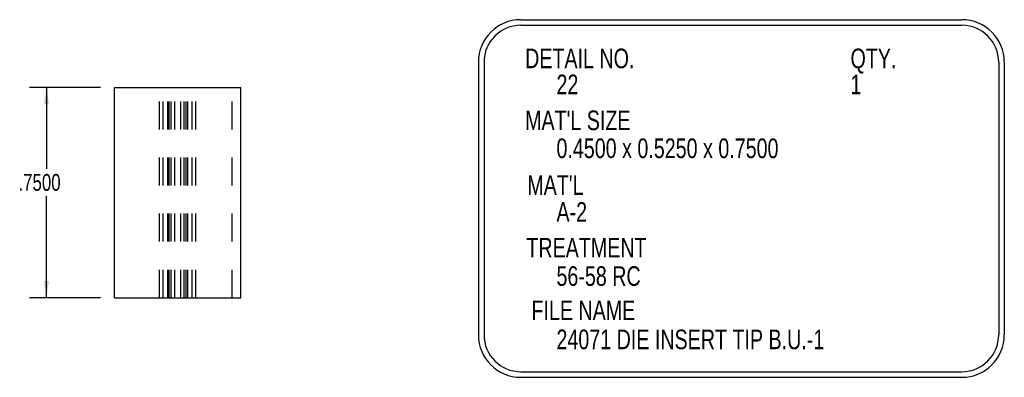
# Model space of a CAD drawing. Header units: inches. Extents: x 1880 to 2363, y -453 to -54.
# Tile 775 of 1056: x 2083.22 to 2086.73, y -170.9 to -169.62. Entities that reach past the tile are written whole.
import ezdxf

# ---------------------------------------------------------------- set-up
doc = ezdxf.new("R2010")
doc.units = ezdxf.units.IN
doc.header["$LTSCALE"] = 0.5
doc.header["$MEASUREMENT"] = 0
doc.linetypes.add('HIDDEN', pattern=[0.22499999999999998, 0.15, -0.075])
for name, color, linetype in [('SID-M-D', 42, 'Continuous'), ('SID-M-H', 4, 'HIDDEN'), ('SID-M-M', 233, 'Continuous'), ('SID-M-S', 105, 'Continuous')]:
    doc.layers.add(name, color=color, linetype=linetype)
doc.styles.add('SLDTEXTSTYLE0', font='TXT', dxfattribs={"width": 0.5957446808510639})

msp = doc.modelspace()

# ---------------------------------------------------------------- linework, layer by layer
at = {"layer": 'SID-M-D'}
for p, q in [((2083.507891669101, -169.8626708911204), (2083.25425692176, -169.8626708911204)), ((2083.314256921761, -169.8626708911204), (2083.314256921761, -170.1534359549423)), ((2083.314256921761, -170.6126708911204), (2083.314256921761, -170.2486859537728)), ((2083.507891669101, -170.6126708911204), (2083.25425692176, -170.6126708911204))]:
    msp.add_line(p, q, dxfattribs=at)
for points in [[(2083.314256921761, -169.8626708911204), (2083.30502615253, -169.9226708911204), (2083.323487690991, -169.9226708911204)], [(2083.314256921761, -170.6126708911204), (2083.323487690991, -170.5526708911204), (2083.30502615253, -170.5526708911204)]]:
    msp.add_solid(points, dxfattribs=at)
at = {"layer": 'SID-M-H'}
for p, q in [((2083.717891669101, -170.6126708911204), (2083.717891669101, -169.8626708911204)), ((2083.730891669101, -170.6126708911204), (2083.730891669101, -169.8626708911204)), ((2083.747145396, -170.6126708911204), (2083.747145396, -169.8626708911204)), ((2083.752891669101, -170.6126708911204), (2083.752891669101, -169.8626708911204)), ((2083.759841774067, -170.6126708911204), (2083.759841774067, -169.8626708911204)), ((2083.772147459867, -170.6126708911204), (2083.772147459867, -169.8626708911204)), ((2083.793635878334, -170.6126708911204), (2083.793635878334, -169.8626708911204)), ((2083.805941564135, -170.6126708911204), (2083.805941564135, -169.8626708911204)), ((2083.812891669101, -170.6126708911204), (2083.812891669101, -169.8626708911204)), ((2083.818637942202, -170.6126708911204), (2083.818637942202, -169.8626708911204)), ((2083.834891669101, -170.6126708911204), (2083.834891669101, -169.8626708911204)), ((2083.847891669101, -170.6126708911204), (2083.847891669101, -169.8626708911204)), ((2083.977891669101, -170.6126708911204), (2083.977891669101, -169.8626708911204))]:
    msp.add_line(p, q, dxfattribs=at)
at = {"layer": 'SID-M-M'}
for p, q in [((2085.007443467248, -169.6210861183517), (2086.581931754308, -169.6210861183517)), ((2085.007443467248, -169.6410861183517), (2086.581931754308, -169.6410861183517)), ((2084.856193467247, -169.7723361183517), (2084.856193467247, -170.7452273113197)), ((2084.876193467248, -169.7723361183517), (2084.876193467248, -170.7452273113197)), ((2086.713181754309, -169.7723361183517), (2086.713181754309, -170.7452273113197)), ((2086.733181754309, -169.7723361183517), (2086.733181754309, -170.7452273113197)), ((2085.007443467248, -170.8764773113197), (2086.581931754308, -170.8764773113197)), ((2085.007443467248, -170.8964773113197), (2086.581931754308, -170.8964773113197))]:
    msp.add_line(p, q, dxfattribs=at)
for centre, radius, start, end in [((2085.007443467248, -169.7723361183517), 0.1512499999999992, 90, 180), ((2086.581931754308, -169.7723361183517), 0.1512499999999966, 0, 90), ((2085.007443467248, -169.7723361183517), 0.1312500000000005, 90, 180), ((2086.581931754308, -169.7723361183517), 0.131249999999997, 0, 90), ((2085.007443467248, -170.7452273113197), 0.1512499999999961, 180, 270), ((2085.007443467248, -170.7452273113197), 0.1312499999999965, 180, 270), ((2086.581931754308, -170.7452273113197), 0.1312500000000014, 270, 0), ((2086.581931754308, -170.7452273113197), 0.1512499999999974, 270, 0)]:
    msp.add_arc(centre, radius, start, end, dxfattribs=at)
at = {"layer": 'SID-M-S'}
for p, q in [((2083.557891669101, -169.8626708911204), (2084.007891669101, -169.8626708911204)), ((2083.557891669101, -170.6126708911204), (2083.557891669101, -169.8626708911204)), ((2084.007891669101, -170.6126708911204), (2084.007891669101, -169.8626708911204)), ((2083.557891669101, -170.6126708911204), (2084.007891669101, -170.6126708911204))]:
    msp.add_line(p, q, dxfattribs=at)

# ---------------------------------------------------------------- texts
at = {"layer": 'SID-M-D', "style": 'SLDTEXTSTYLE0'}
for s, height, width, p in [('DETAIL NO.', 0.07, 0.7500000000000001, (2085.022837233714, -169.7940422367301)), ('QTY.', 0.07, 0.7500000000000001, (2086.184283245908, -169.7940422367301)), ('22', 0.07, 0.7500000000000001, (2085.134808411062, -169.8868116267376)), ('1', 0.07, 0.7500000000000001, (2086.184283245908, -169.8868116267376)), ("MAT'L SIZE", 0.07, 0.7500000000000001, (2085.022837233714, -170.0149399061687)), ('0.4500 x 0.5250 x 0.7500', 0.07, 0.7500000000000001, (2085.134808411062, -170.1147125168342)), ('.7500', 0.06, 0.75, (2083.214506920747, -170.2313418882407)), ("MAT'L", 0.07, 0.7500000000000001, (2085.03068843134, -170.245912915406)), ('A-2', 0.07, 0.7500000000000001, (2085.134808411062, -170.3416301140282)), ('TREATMENT', 0.07, 0.7500000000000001, (2085.027407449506, -170.4691519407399)), ('56-58 RC', 0.07, 0.7500000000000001, (2085.134808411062, -170.5704566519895)), ('FILE NAME', 0.07, 0.7500000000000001, (2085.045605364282, -170.6926330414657)), ('24071 DIE INSERT TIP B.U.-1', 0.07, 0.7500000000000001, (2085.134808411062, -170.796272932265))]:
    msp.add_text(s, height=height, dxfattribs=dict(at, width=width)).set_placement(p)

doc.saveas('drawing.dxf')
